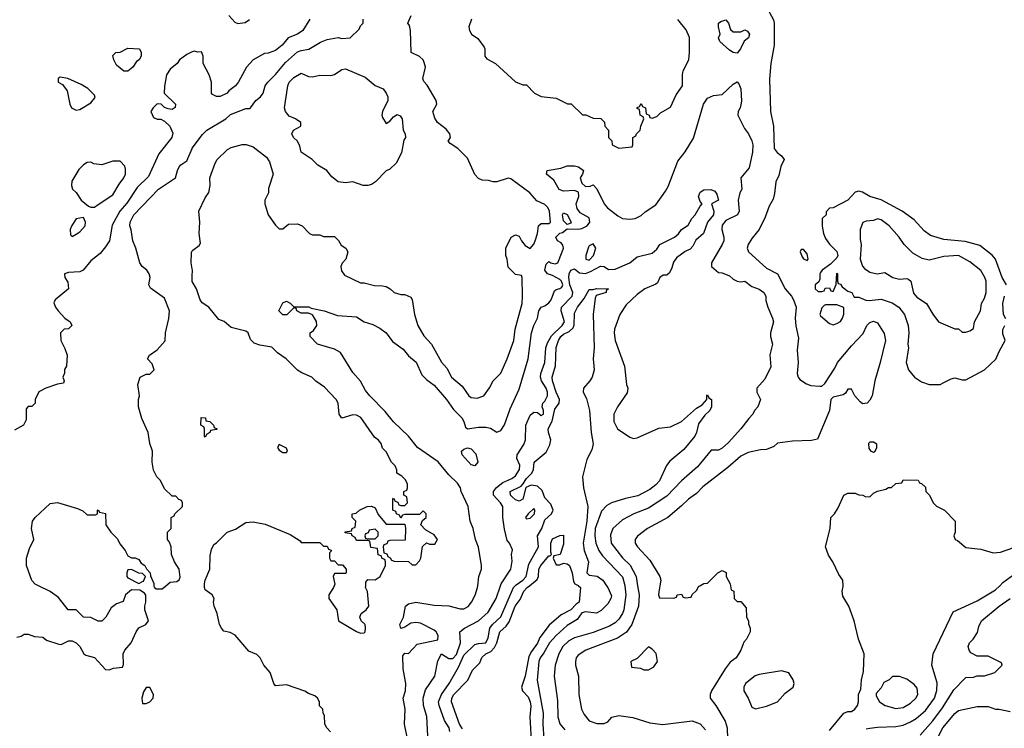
# Model space of a CAD drawing. Header units: inches. Extents: x 1793389 to 1900389, y 320802 to 470796.
# Tile 527 of 656: x 1879065 to 1884398, y 389227 to 393068. Entities that reach past the tile are written whole.
import ezdxf

# ---------------------------------------------------------------- set-up
doc = ezdxf.new("R2010")
doc.units = ezdxf.units.IN
doc.header["$MEASUREMENT"] = 0
for name, color, linetype in [('B8378', 7, 'Continuous'), ('B8379', 7, 'Continuous'), ('B8388', 7, 'Continuous'), ('B8389', 7, 'Continuous')]:
    doc.layers.add(name, color=color, linetype=linetype)

msp = doc.modelspace()

# ---------------------------------------------------------------- linework, layer by layer
at = {"layer": 'B8378', "color": 2, "elevation": 226}
for points in [[(1879050, 389721), (1879072.9, 389727.1), (1879090, 389738), (1879110, 389738), (1879145.4, 389725.4), (1879190, 389722), (1879210, 389704.7), (1879276.4, 389683.6), (1879290, 389682), (1879330, 389702), (1879350, 389702), (1879370, 389691.3), (1879390.7, 389670.7), (1879411.6, 389631.6), (1879423.6, 389623.6), (1879470.9, 389610.9), (1879530, 389546), (1879550, 389544.7), (1879572.7, 389552.7), (1879622, 389558), (1879627.3, 389572.7), (1879626, 389630), (1879635.3, 389650), (1879668, 389690), (1879695.3, 389750), (1879710, 389772), (1879748, 389790), (1879762, 389810), (1879742, 389870), (1879742, 389890), (1879748.7, 389910), (1879748.4, 389948.4), (1879740.4, 389960.4), (1879716.4, 389976.4), (1879670, 389978), (1879638, 389950), (1879624.7, 389915.3), (1879590, 389902), (1879559.6, 389880.4), (1879530.9, 389829.1), (1879510, 389808.7), (1879490, 389808.7), (1879450, 389828), (1879410, 389828.7), (1879370, 389868.7), (1879328, 389870), (1879275.5, 389935.5), (1879230, 389968.7), (1879167.3, 390000)], [(1879792.3, 390000), (1879792.7, 389992.7), (1879803.6, 389983.6), (1879836.4, 389983.6), (1879856.4, 390000)]]:
    msp.add_lwpolyline(points, dxfattribs=at)
msp.add_lwpolyline([(1879770, 389448.7), (1879750, 389448), (1879735.3, 389424.7), (1879726, 389390), (1879730, 389362), (1879750, 389361), (1879770, 389371.3), (1879788.7, 389390), (1879789, 389410)], close=True, dxfattribs=at)
at = {"layer": 'B8379', "color": 2}
for points, elevation in [([(1879650, 392788.7), (1879629.3, 392789.3), (1879590, 392822), (1879575.3, 392850), (1879570, 392874), (1879586, 392890), (1879610, 392892), (1879650, 392914), (1879714, 392910), (1879722, 392890), (1879722, 392870), (1879711.3, 392850), (1879698, 392842), (1879678, 392810)], 230), ([(1879283.6, 392756.4), (1879274, 392750), (1879274, 392730), (1879296.9, 392716.9), (1879322.8, 392682.8), (1879336, 392610), (1879346, 392590), (1879370, 392578), (1879390, 392582), (1879450, 392618), (1879472.9, 392647.1), (1879470, 392658), (1879434.2, 392694.2), (1879397.5, 392717.5), (1879326, 392750)], 234), ([(1879610, 392302), (1879570, 392301.2), (1879510, 392281.2), (1879466, 392286), (1879450, 392295.3), (1879430, 392294), (1879410, 392282), (1879384.5, 392255.5), (1879347.1, 392192.9), (1879346, 392170), (1879351.3, 392150), (1879370, 392131.3), (1879398, 392090), (1879436.9, 392056.9), (1879450, 392051.3), (1879470, 392051.3), (1879490, 392066), (1879570, 392118.8), (1879603.3, 392176.7), (1879629, 392210), (1879637.2, 392230), (1879638, 392258), (1879633.6, 392273.6)], 234), ([(1879410, 391995.3), (1879370, 391988), (1879347.1, 391952.9), (1879338, 391930), (1879341, 391901), (1879350, 391892), (1879370, 391904.7), (1879390, 391918), (1879419, 391950), (1879422, 391970)], 234), ([(1879670, 390088), (1879650, 390086), (1879644.7, 390070), (1879644.7, 390050), (1879650, 390042), (1879710, 390012), (1879730, 390022), (1879735.3, 390024.7), (1879746, 390050), (1879730, 390066), (1879710, 390068)], 226)]:
    msp.add_lwpolyline(points, close=True, dxfattribs=dict(at, elevation=elevation))
for points, elevation in [([(1880000, 392893.2), (1879970, 392878.8), (1879930, 392851.3), (1879918, 392830), (1879880.1, 392799.9), (1879860.9, 392770), (1879848.4, 392708.4), (1879848, 392670), (1879908, 392610), (1879907.3, 392592.7), (1879890, 392582), (1879870, 392584.7), (1879850, 392592), (1879831, 392611), (1879810, 392611.3), (1879788, 392590), (1879775.3, 392570), (1879790, 392538), (1879808.9, 392528.9), (1879830, 392528), (1879850, 392518), (1879878, 392490), (1879893.6, 392453.6), (1879889, 392430), (1879818.4, 392341.6), (1879762, 392218), (1879701.7, 392158.3), (1879645.6, 392074.4), (1879607.3, 392030), (1879565.4, 391954.6), (1879552, 391870), (1879530, 391836), (1879500.2, 391799.8), (1879450, 391761), (1879409.6, 391710.4), (1879390, 391700.7), (1879330, 391697.3), (1879308, 391690), (1879309, 391670), (1879325.6, 391645.6), (1879328.7, 391610), (1879258, 391550), (1879250, 391534), (1879259, 391510), (1879273.2, 391490), (1879309.3, 391449.3), (1879338, 391430), (1879348, 391410), (1879330, 391392), (1879306, 391390), (1879286, 391370), (1879288.4, 391328.4), (1879310, 391286), (1879322, 391250), (1879318, 391190), (1879308.4, 391171.6), (1879307.3, 391152.7), (1879298, 391130), (1879306, 391110), (1879302, 391098), (1879270, 391092), (1879206, 391070), (1879168.9, 391051.1), (1879148, 391010), (1879148, 390990), (1879140.4, 390979.6), (1879130, 390972), (1879110, 390972), (1879100.4, 390959.6), (1879100.4, 390899.6), (1879086, 390870), (1879036.4, 390843.6)], 230), ([(1879856.4, 390000), (1879880.4, 390019.6), (1879916.4, 390023.6), (1879928.4, 390031.6), (1879934, 390046), (1879929.2, 390090), (1879904, 390130), (1879888, 390170), (1879886, 390210), (1879876.4, 390236.4), (1879866, 390250), (1879866, 390290), (1879886, 390310), (1879886, 390370), (1879902, 390378), (1879906, 390390), (1879946, 390430), (1879946, 390450), (1879942, 390462), (1879927.3, 390467.3), (1879910, 390486), (1879890, 390486), (1879850, 390526), (1879828, 390570), (1879808, 390590), (1879790, 390626), (1879782, 390670), (1879784, 390730), (1879769, 390770), (1879761.2, 390830), (1879726.3, 390906.3), (1879709, 390970), (1879709, 391010), (1879714, 391030), (1879704, 391090), (1879718, 391130), (1879750, 391146), (1879770, 391146), (1879793.2, 391170), (1879782, 391202), (1879758, 391230), (1879768, 391250), (1879810, 391278), (1879852.9, 391327.1), (1879855.3, 391370), (1879872.5, 391447.5), (1879876, 391490), (1879850, 391558), (1879772.9, 391612.9), (1879765.2, 391630), (1879772.3, 391670), (1879766, 391690), (1879753.2, 391710), (1879729, 391730), (1879715.3, 391750), (1879694, 391830), (1879678, 391870), (1879669.5, 391929.5), (1879661.2, 391950), (1879662.7, 391970), (1879683.7, 392010), (1879816, 392150), (1879908.7, 392210), (1879919, 392250), (1879929, 392270), (1879938, 392282), (1879970, 392302.8), (1879999.3, 392370), (1880000, 392370.9)], 226), ([(1880000, 391716.7), (1879994, 391750), (1879994.6, 391805.4), (1880000, 391814.6)], 222), ([(1880000, 391648.3), (1879999, 391650), (1880000, 391677.2)], 222), ([(1879167.3, 390000), (1879149.1, 390009.1), (1879130, 390028), (1879102, 390110), (1879102, 390150), (1879118, 390202), (1879142, 390250), (1879128.7, 390310), (1879134, 390350), (1879148.7, 390370), (1879230, 390446), (1879270, 390450.7), (1879378.8, 390418.8), (1879406.4, 390406.4), (1879430, 390384.7), (1879476.4, 390383.6), (1879486, 390390), (1879486, 390410), (1879490, 390412), (1879498, 390398), (1879530, 390392), (1879532, 390330), (1879558.8, 390290), (1879594.2, 390254.2), (1879607, 390227), (1879636, 390190), (1879650, 390162), (1879670, 390152), (1879690, 390152), (1879710, 390142), (1879722.8, 390122.8), (1879742, 390110), (1879751.3, 390091.3), (1879772, 390070), (1879772.7, 390052.7), (1879791.6, 390011.6), (1879792.3, 390000)], 226)]:
    msp.add_lwpolyline(points, dxfattribs=dict(at, elevation=elevation))
at = {"layer": 'B8388', "color": 2}
for points, elevation in [([(1880748.9, 389208.9), (1880728, 389230), (1880718, 389250), (1880716.4, 389296.4), (1880708, 389310), (1880706, 389330), (1880688.4, 389348.4), (1880688, 389370), (1880678, 389390), (1880663.1, 389403.1), (1880630, 389415.3), (1880609.1, 389429.1), (1880510, 389462), (1880450, 389458), (1880442, 389470), (1880422, 389530), (1880388, 389570), (1880368, 389610), (1880350, 389628), (1880305.6, 389645.6), (1880232.5, 389732.5), (1880205.6, 389745.6), (1880170, 389754), (1880157.2, 389770), (1880146.6, 389790), (1880134, 389850), (1880119, 389890), (1880115.3, 389910), (1880119, 389930), (1880108, 389950), (1880070, 389978), (1880065.2, 389990), (1880065.6, 390000)], 222), ([(1880768.1, 390000), (1880764.7, 389990), (1880738.8, 389950), (1880738.8, 389930), (1880782.8, 389870), (1880792, 389810), (1880890, 389751.3), (1880910, 389742), (1880930, 389744.7), (1880935.3, 389750), (1880938, 389770), (1880935.3, 389790), (1880915.3, 389810), (1880908, 389830), (1880915.3, 389850), (1880942, 389870), (1880955.3, 389890), (1880948.4, 389968.4), (1880938, 389990), (1880938.8, 390000)], 222), ([(1881165.2, 389170), (1881149.3, 389250), (1881153.2, 389330), (1881142.7, 389390), (1881155.1, 389430), (1881157.2, 389470), (1881141.2, 389550), (1881140.4, 389619.6), (1881150, 389634), (1881170, 389632), (1881217.5, 389682.5), (1881330, 389707.3), (1881332.3, 389730), (1881321.2, 389750), (1881310, 389759.3), (1881236.6, 389796.6), (1881210, 389800.7), (1881183.4, 389796.6), (1881150, 389775.3), (1881130, 389768.7), (1881124, 389790), (1881144, 389830), (1881155.3, 389890), (1881170, 389901), (1881210, 389910.8), (1881310, 389894.8), (1881390, 389890.8), (1881450, 389874), (1881470, 389874), (1881493.1, 389886.9), (1881512.7, 389910), (1881531.5, 389948.5), (1881544.5, 389990), (1881545.8, 390000)], 218), ([(1881278, 389150), (1881269.6, 389290.4), (1881251.3, 389350), (1881249.6, 389390), (1881263.5, 389436.5), (1881313.6, 389510), (1881330, 389592), (1881349.2, 389630), (1881390, 389605.5), (1881410, 389605.3), (1881430, 389626.4), (1881452.9, 389690), (1881449.3, 389750), (1881474, 389770), (1881549.6, 389810.4), (1881602.7, 389857.3), (1881645.2, 389930), (1881668.9, 390000)], 214), ([(1881395.1, 389210), (1881391.6, 389230), (1881365.1, 389270), (1881336.2, 389350), (1881334, 389370), (1881349.6, 389410), (1881391.6, 389470), (1881442, 389558), (1881470, 389623.8), (1881530, 389680.7), (1881550, 389687.3), (1881590, 389691), (1881602.9, 389717.1), (1881611.2, 389770), (1881626, 389790), (1881670, 389830.5), (1881739.7, 389990), (1881749, 390000)], 210), ([(1881463.7, 389223.7), (1881446.6, 389250), (1881403, 389370), (1881406, 389390), (1881417, 389410), (1881491.6, 389488.4), (1881516.9, 389543.1), (1881557.5, 389582.5), (1881568.8, 389611.2), (1881589.5, 389630), (1881616.5, 389643.5), (1881635.7, 389664.3), (1881649.7, 389690), (1881666, 389750), (1881699.7, 389780.3), (1881716.6, 389803.4), (1881747.6, 389890), (1881775.3, 389924.7), (1881796, 389970), (1881813.2, 389990), (1881825.7, 390000)], 206), ([(1882092, 390000), (1882102, 389990), (1882094.8, 389910), (1882079.3, 389900.7), (1882050, 389869.6), (1881998.4, 389841.6), (1881933.5, 389786.5), (1881881.5, 389718.5), (1881870, 389689.3), (1881836.1, 389643.9), (1881823, 389617), (1881803.1, 389510), (1881782.4, 389450), (1881788.2, 389430), (1881818.6, 389398.6), (1881830.3, 389370), (1881833.1, 389346.9), (1881828.2, 389290), (1881837.6, 389130)], 206), ([(1882243.9, 390000), (1882251, 389990), (1882270, 389946), (1882266.8, 389930), (1882250, 389902), (1882214.2, 389865.8), (1882188.2, 389851.8), (1882130, 389859.1), (1882110, 389853.7), (1882083.9, 389816.1), (1882030, 389784.5), (1881970.4, 389730), (1881934.9, 389690), (1881904.6, 389635.4), (1881883, 389610), (1881876.3, 389590), (1881868.1, 389488.1), (1881900.3, 389310), (1881898, 389250), (1881903.1, 389170)], 210), ([(1882342.3, 390000), (1882348.7, 389950), (1882337.1, 389870), (1882330.4, 389850), (1882310, 389819.3), (1882290, 389799.3), (1882259.5, 389780.5), (1882170, 389745.6), (1882070, 389717.6), (1882038.6, 389701.5), (1882006, 389670), (1881984.4, 389630), (1881964.4, 389570), (1881960.5, 389510), (1881978.5, 389378.5), (1881979.1, 389290), (1881990.6, 389250.6), (1882018, 389218)], 214), ([(1882411.9, 390000), (1882419.3, 389950), (1882416.4, 389890), (1882380.4, 389790), (1882351.7, 389748.3), (1882303.4, 389716.6), (1882131.3, 389650), (1882090, 389624), (1882078.8, 389610), (1882074.8, 389590), (1882074.8, 389570), (1882090.6, 389510.6), (1882094, 389410), (1882107.7, 389330), (1882122, 389302), (1882150, 389267.7), (1882190, 389253.4), (1882230, 389253.4), (1882250, 389262.8), (1882272.3, 389287.7), (1882310, 389296.3), (1882385.2, 389285.2), (1882477.5, 389257.5), (1882548.1, 389248.1), (1882707.1, 389267.1), (1882750, 389250.7), (1882778.8, 389218.8)], 218), ([(1882532.4, 390000), (1882526, 389966), (1882524.7, 389950), (1882530, 389934), (1882607.3, 389932.7), (1882622, 389938), (1882626, 389950), (1882650, 389954), (1882658, 389938), (1882670, 389934), (1882702, 389938), (1882707.3, 389952.7), (1882730, 389974), (1882743.1, 389996.9), (1882748.7, 390000)], 222), ([(1882913.9, 390000), (1882918, 389978), (1882932, 389970), (1882934, 389930), (1882950, 389914), (1882970, 389914), (1882999.6, 389879.6), (1883002, 389830), (1883012, 389810), (1883012.7, 389792.7), (1883022, 389770), (1883022, 389750), (1883002, 389710), (1882986.4, 389693.6), (1882971.3, 389650), (1882944.7, 389610), (1882913.7, 389586.3), (1882886, 389550), (1882811.3, 389430), (1882804.7, 389410), (1882804.7, 389390), (1882836, 389350), (1882885.2, 389265.2), (1882897.3, 389230), (1882899.1, 389170)], 222), ([(1883450, 389216), (1883528, 389310), (1883550, 389318), (1883570, 389318), (1883588, 389330), (1883602, 389350), (1883608, 389370), (1883608, 389410), (1883620.4, 389439.6), (1883624, 389490), (1883634.6, 389534.6), (1883638, 389630), (1883608.7, 389710), (1883584, 389810), (1883555.3, 389890), (1883522.7, 389942.7), (1883519, 389970), (1883524.7, 389995.3), (1883524.4, 390000)], 222), ([(1883650, 389224), (1883670, 389227.7), (1883710, 389233.4), (1883810, 389237.1), (1883850, 389244.4), (1883890, 389261.6), (1883919.5, 389280.5), (1883970, 389323.8), (1884019.6, 389390), (1884032.1, 389432.1), (1884033.8, 389473.8), (1884005.2, 389570), (1884012.7, 389630), (1884121.2, 389858.8), (1884250, 389917.3), (1884350, 389977.3), (1884372.7, 390000)], 218), ([(1883941.2, 389190), (1884010, 389267.7), (1884062.5, 389337.5), (1884124.9, 389435.1), (1884183.1, 389496.9), (1884190, 389502), (1884230, 389504.7), (1884250, 389512), (1884290, 389512), (1884346, 389530), (1884386, 389570), (1884382, 389582), (1884310, 389618), (1884250, 389618), (1884216.4, 389636.4), (1884208, 389650), (1884202, 389670), (1884208.7, 389690), (1884229.3, 389710.7), (1884252.9, 389747.1), (1884260.2, 389779.8), (1884274, 389810), (1884369.2, 389890), (1884430, 389930.5)], 214), ([(1884039.5, 389180.5), (1884064.5, 389230), (1884130, 389307.7), (1884150, 389323), (1884250, 389346), (1884310, 389346), (1884350, 389331.3), (1884370, 389331.3), (1884430, 389318)], 210)]:
    msp.add_lwpolyline(points, dxfattribs=dict(at, elevation=elevation))
for points, elevation in [([(1882470, 389668), (1882410, 389606), (1882374, 389590), (1882378, 389558), (1882427.3, 389552.7), (1882444.7, 389544.7), (1882470, 389544.7), (1882500.2, 389559.8), (1882519, 389590), (1882512.7, 389632.7), (1882490, 389655.3)], 222), ([(1883190, 389539), (1883070, 389519.3), (1883048.3, 389511.7), (1882996, 389470), (1882986.8, 389450), (1882986.8, 389430), (1883010.5, 389390.5), (1883030, 389342), (1883050, 389332), (1883110, 389346.8), (1883169, 389371), (1883210, 389418), (1883253.2, 389450), (1883259, 389470), (1883254, 389490), (1883230, 389528.7)], 226), ([(1883830, 389508), (1883792.7, 389507.3), (1883774, 389490), (1883745.4, 389474.6), (1883730, 389446), (1883703.6, 389416.4), (1883703.6, 389403.6), (1883722, 389370), (1883752, 389350), (1883810, 389334), (1883850, 389340.7), (1883890, 389362.8), (1883919.3, 389390), (1883929.2, 389410), (1883925.6, 389445.6), (1883910, 389464), (1883870, 389494)], 222)]:
    msp.add_lwpolyline(points, close=True, dxfattribs=dict(at, elevation=elevation))
at = {"layer": 'B8389', "color": 2}
for points, elevation in [([(1883102.8, 393150), (1883147.1, 393067.1), (1883150.8, 393050), (1883150.7, 392930), (1883134, 392830), (1883126.4, 392746.4), (1883131, 392570), (1883147.7, 392490), (1883151, 392370), (1883167.9, 392347.9), (1883191.3, 392330), (1883204.7, 392310), (1883187.7, 392272.3), (1883175.9, 392224.1), (1883161, 392190), (1883153.7, 392126.3), (1883145.2, 392094.8), (1883123.4, 392056.6), (1883102.5, 391997.5), (1883070.7, 391930), (1883030, 391882), (1883011, 391850), (1883004.7, 391830), (1883011.3, 391810), (1883110, 391721), (1883170, 391691), (1883210.7, 391610), (1883244.9, 391570), (1883256.3, 391550), (1883270.6, 391510), (1883264.9, 391450), (1883268.2, 391408.2), (1883282.5, 391342.5), (1883276, 391276), (1883280.7, 391210), (1883276, 391150), (1883281, 391130), (1883290, 391118), (1883326, 391094), (1883350, 391086), (1883399, 391081), (1883410, 391082), (1883424.7, 391095.3), (1883480.2, 391179.8), (1883494, 391210), (1883570, 391301), (1883633.4, 391366.6), (1883653.2, 391410), (1883670, 391426.8), (1883690, 391434), (1883710, 391424.7), (1883746.4, 391366.4), (1883754.8, 391330), (1883726, 391210), (1883696, 391110), (1883682, 391030), (1883670, 391006), (1883654, 390990), (1883630, 390986), (1883616.4, 390996.4), (1883588, 391030), (1883570, 391066), (1883550, 391066), (1883536.9, 391043.1), (1883525.4, 391034.6), (1883470, 391022), (1883458, 391010), (1883450.8, 390950), (1883386.4, 390793.6), (1883353.4, 390786.6), (1883250, 390783.7), (1883170, 390773.2), (1883150, 390755.3), (1883110, 390738), (1883076.4, 390736.4), (1883010, 390722.7), (1882970, 390702.7), (1882899.9, 390640.1), (1882764.7, 390535.3), (1882730, 390499.3), (1882686.8, 390470), (1882650, 390432.7), (1882576, 390370), (1882464.7, 390310), (1882410.9, 390269.1), (1882398, 390250), (1882398, 390230), (1882410.8, 390210.8), (1882478, 390138), (1882532, 390050), (1882538, 390030), (1882532.4, 390000)], 222), ([(1880000, 391814.6), (1880002, 391818), (1880036.5, 391843.5), (1880044, 391856), (1880037.2, 391910), (1880041.2, 391970), (1880035.3, 392030), (1880070, 392102), (1880089.3, 392130.7), (1880097.2, 392170), (1880095.3, 392210), (1880124, 392290), (1880135.3, 392310), (1880190, 392364.7), (1880210, 392376), (1880270, 392391.3), (1880291.1, 392391.1), (1880330, 392378), (1880402, 392322), (1880418, 392298), (1880438, 392230), (1880412.7, 392152.7), (1880412, 392130), (1880392, 392090), (1880392, 392070), (1880410.9, 392010.9), (1880450, 391954), (1880470, 391934), (1880490, 391934), (1880520.4, 391959.6), (1880570, 391962), (1880594, 391950), (1880634, 391910), (1880650, 391902), (1880690, 391902), (1880710, 391892), (1880770, 391892), (1880790.9, 391870.9), (1880805.4, 391845.4), (1880832, 391830), (1880842, 391810), (1880831.3, 391770), (1880811.1, 391748.9), (1880804.7, 391730), (1880807.1, 391707.1), (1880824, 391684), (1880910, 391642), (1880930, 391642), (1880986.4, 391626.4), (1881030, 391626), (1881050, 391621), (1881072, 391610), (1881094, 391590), (1881130, 391578), (1881150, 391578), (1881183.6, 391563.6), (1881191.1, 391551.1), (1881202.8, 391470), (1881220.7, 391410), (1881254.6, 391354.6), (1881294.8, 391310), (1881350, 391211.3), (1881378.8, 391178.8), (1881402.8, 391130), (1881461.4, 391081.4), (1881498, 391030), (1881510, 391021), (1881543.1, 391016.9), (1881578, 391030), (1881610, 391072), (1881629.4, 391110.6), (1881670, 391152), (1881705.2, 391230), (1881741.2, 391330), (1881749.3, 391390), (1881786, 391530), (1881789, 391569), (1881786, 391670), (1881782, 391682), (1881750, 391686), (1881710, 391726), (1881706, 391770), (1881698, 391790), (1881698, 391830), (1881726, 391890), (1881750, 391902), (1881770, 391894), (1881782, 391870), (1881803.5, 391843.5), (1881830, 391827.3), (1881850, 391851), (1881857.6, 391870), (1881869.2, 391909.2), (1881874, 391950), (1881890, 391962.8), (1881930, 391963), (1881939.3, 391970), (1881934, 392030), (1881924.5, 392050), (1881910, 392066.6), (1881866.3, 392086.3), (1881828.7, 392130), (1881724.7, 392204.7), (1881710, 392209), (1881650, 392189), (1881630, 392189), (1881603.6, 392196.4), (1881570, 392198), (1881550, 392208), (1881529.2, 392229.2), (1881490, 392318), (1881438, 392370), (1881396.4, 392396.4), (1881386, 392410), (1881398, 392430), (1881395.3, 392450), (1881374.8, 392474.8), (1881328.7, 392510), (1881313.6, 392533.6), (1881302, 392570), (1881324, 392610), (1881321.2, 392630), (1881272.5, 392712.5), (1881253.2, 392733.2), (1881248.7, 392750), (1881262, 392810), (1881256.2, 392836.2), (1881249.5, 392849.5), (1881230, 392869), (1881186, 392890), (1881182, 393010), (1881176.4, 393036.4), (1881168, 393050), (1881186, 393090)], 222), ([(1880637.2, 393070), (1880599, 393010), (1880569.6, 392990.4), (1880519, 392970), (1880486, 392930), (1880450, 392900.7), (1880410, 392886), (1880390, 392884.7), (1880329.5, 392850.5), (1880293.2, 392810), (1880250, 392731.3), (1880233.2, 392710), (1880197.2, 392682.8), (1880188, 392670), (1880150, 392651.3), (1880130, 392652), (1880110, 392662), (1880104.7, 392670), (1880104.7, 392730), (1880091, 392770), (1880058, 392830), (1880058, 392870), (1880050, 392894), (1880030, 392892), (1880010, 392898), (1880000, 392893.2)], 230), ([(1880000, 392370.9), (1880054.8, 392445.2), (1880079, 392470), (1880182, 392530), (1880206.6, 392553.4), (1880290, 392586), (1880310, 392586), (1880315.3, 392590), (1880344, 392630), (1880369.4, 392650.6), (1880384, 392670), (1880395.1, 392710), (1880409.4, 392730), (1880450, 392770.5), (1880504.1, 392835.9), (1880570, 392893.4), (1880590, 392901.6), (1880631.3, 392908.7), (1880693.8, 392946.2), (1880730, 392960.7), (1880790, 392971), (1880810, 392966.8), (1880855.3, 392970), (1880903.1, 393016.9), (1880910, 393034), (1880926, 393050), (1880926, 393070)], 226), ([(1880198, 393090), (1880230, 393055.3), (1880246.8, 393046.8), (1880286.4, 393053.6), (1880310, 393068.7)], 230), ([(1881512, 393070), (1881498, 393030), (1881501, 393010), (1881512, 392990), (1881546.4, 392966.4), (1881579.8, 392919.8), (1881584.7, 392910), (1881584.7, 392870), (1881595.3, 392855.3), (1881642, 392830), (1881750, 392732), (1881790, 392714), (1881810, 392714), (1881854, 392670), (1881890, 392652), (1881970, 392642), (1882032.7, 392612.7), (1882051.6, 392611.6), (1882112.7, 392552.7), (1882131.6, 392551.6), (1882170, 392534), (1882212.7, 392532.7), (1882232.7, 392512.7), (1882234, 392490), (1882254, 392470), (1882254, 392430), (1882271.6, 392411.6), (1882274, 392390), (1882310, 392372), (1882382, 392378), (1882386, 392390), (1882386, 392430), (1882402, 392438), (1882406, 392450), (1882426, 392470), (1882428.4, 392491.6), (1882446, 392530), (1882442, 392542), (1882426, 392550), (1882422, 392582), (1882410, 392586), (1882408.4, 392591.6), (1882422, 392598), (1882430, 392614), (1882438, 392598), (1882454, 392590), (1882458, 392558), (1882474, 392550), (1882478, 392538), (1882490, 392534), (1882516.4, 392543.6), (1882536.4, 392563.6), (1882590, 392594), (1882620.2, 392659.8), (1882654, 392710), (1882654, 392770), (1882659, 392790), (1882689.2, 392850), (1882693.2, 392890), (1882692.1, 392972.1), (1882673.8, 393013.8), (1882630, 393068.7)], 222), ([(1881545.8, 390000), (1881552.3, 390050), (1881566, 390090), (1881566.6, 390110), (1881549.4, 390209.4), (1881534, 390250), (1881521.2, 390310), (1881504, 390350), (1881493.2, 390430), (1881456, 390510), (1881452.3, 390530), (1881435.3, 390555.3), (1881390, 390601.2), (1881331.3, 390671.3), (1881219.3, 390750), (1881171.4, 390811.4), (1881090, 390889), (1881044.8, 390944.8), (1880961.2, 391030), (1880938.4, 391058.4), (1880910, 391109), (1880870, 391155.3), (1880803.2, 391263.2), (1880770, 391282.7), (1880678, 391310), (1880638, 391350), (1880638, 391370), (1880656.5, 391383.5), (1880674, 391410), (1880672.9, 391432.9), (1880650, 391468), (1880630, 391478), (1880590, 391478), (1880566, 391490), (1880562, 391502), (1880550, 391506), (1880511.6, 391468.4), (1880490, 391468), (1880468, 391490), (1880490, 391534), (1880510, 391542), (1880530, 391532), (1880550, 391512), (1880631.1, 391511.1), (1880643.6, 391503.6), (1880714, 391490), (1880785.4, 391465.4), (1880890, 391458), (1880930.6, 391430.6), (1880976.7, 391416.7), (1881015.9, 391395.9), (1881050, 391371), (1881084.1, 391324.1), (1881142.5, 391282.5), (1881170, 391246), (1881212.3, 391212.3), (1881243.4, 391143.4), (1881270, 391116), (1881310, 391086.8), (1881377.3, 391010), (1881414.6, 390954.6), (1881458.8, 390910), (1881470.8, 390890), (1881479.6, 390859.6), (1881491.1, 390851.1), (1881550, 390859.3), (1881590, 390858.8), (1881614, 390854), (1881650, 390832), (1881670, 390842), (1881690, 390872), (1881721.2, 390958.8), (1881770, 391064.7), (1881818.7, 391230), (1881837.6, 391370), (1881849.7, 391410.3), (1881869.5, 391450), (1881876, 391490), (1881889, 391510), (1881910, 391517.1), (1881930, 391532.4), (1881942.6, 391550), (1881962, 391598), (1881970, 391605.3), (1881990, 391610.4), (1882001.2, 391618.8), (1882006, 391630), (1881999.1, 391650), (1881990, 391659.1), (1881950, 391681.1), (1881924, 391690), (1881909.4, 391710), (1881916.5, 391743.5), (1881930, 391758), (1881942, 391750), (1881964.4, 391744.4), (1881979.3, 391750), (1882002.9, 391810), (1882009.4, 391830), (1882006.3, 391846.3), (1881998, 391858), (1881978, 391870), (1881969.3, 391890), (1881990, 391910.8), (1882004.7, 391915.3), (1882030, 391934), (1882092, 391932), (1882110, 391936), (1882139, 391950), (1882152.3, 391970), (1882150, 391993.2), (1882100.9, 392020.9), (1882084.5, 392044.5), (1882078, 392070), (1882092.7, 392110), (1882092.3, 392132.3), (1882070, 392142.9), (1882010, 392138), (1881987.6, 392147.6), (1881958.6, 392198.6), (1881919, 392230), (1881922, 392250), (1881996, 392264), (1882030, 392276), (1882070, 392276), (1882092, 392270), (1882118, 392250), (1882114, 392230), (1882101, 392210), (1882110, 392182), (1882130, 392164.7), (1882154.6, 392165.4), (1882170, 392172), (1882190, 392152), (1882230.8, 392070), (1882247.9, 392047.9), (1882304.5, 392004.5), (1882330, 391991.3), (1882370, 391986), (1882398, 391990), (1882430, 392006), (1882452.9, 392027.1), (1882510, 392064.7), (1882562, 392138), (1882576.5, 392163.5), (1882630, 392302), (1882670, 392351.3), (1882714.2, 392425.8), (1882769, 392610), (1882790, 392642), (1882823.1, 392656.9), (1882870, 392662), (1882930, 392719.1), (1882950, 392731), (1882960.7, 392720.7), (1882970, 392694), (1882974, 392626), (1882966.8, 392590), (1882956, 392570), (1882954.8, 392550), (1882990, 392478), (1883011.3, 392450), (1883030.6, 392410.6), (1883034.8, 392390), (1883034, 392350), (1883015.2, 392264.8), (1882971.3, 392210), (1882976, 392150), (1882966, 392130), (1882956, 392090), (1882962, 392030), (1882952, 392010), (1882890, 391979.5), (1882870, 391954), (1882868, 391930), (1882879.1, 391890), (1882878, 391870), (1882870.4, 391849.6), (1882812, 391750), (1882811.3, 391730), (1882850, 391698), (1882870, 391696), (1882910, 391678.8), (1882930, 391661), (1882950, 391650.8), (1882970, 391646.8), (1882992, 391650), (1883030, 391621), (1883070, 391606.8), (1883094.8, 391590), (1883106, 391570), (1883106.4, 391546.4), (1883116, 391510), (1883142.8, 391450), (1883146.8, 391430), (1883130.7, 391370), (1883130.8, 391350), (1883142.8, 391310), (1883127.9, 391252.1), (1883132.8, 391187.2), (1883099.8, 391120.2), (1883058, 391070), (1883058, 391050), (1883078, 391010), (1883062, 390970), (1883044.7, 390950), (1883036, 390930), (1883013.2, 390906.8), (1882970.8, 390850), (1882903.4, 390776.6), (1882870, 390745.2), (1882850, 390734), (1882810, 390735.3), (1882735.3, 390644.7), (1882650, 390569.2), (1882570, 390484.5), (1882470, 390419.5), (1882390.4, 390389.6), (1882330, 390358), (1882277.3, 390310), (1882264.4, 390275.6), (1882268.2, 390230), (1882330, 390150.7), (1882371.6, 390111.5), (1882404.4, 390050), (1882411.9, 390000)], 218), ([(1881668.9, 390000), (1881672.3, 390010), (1881725.2, 390090), (1881732.9, 390132.9), (1881728, 390170), (1881734.6, 390194.6), (1881718, 390230), (1881705.6, 390245.6), (1881690, 390306), (1881681.2, 390370), (1881680.9, 390430), (1881669.3, 390450), (1881632, 390490), (1881631.8, 390510), (1881647.6, 390532.4), (1881681.1, 390558.9), (1881730, 390580.4), (1881750, 390594.9), (1881772.6, 390630), (1881774.2, 390654.2), (1881757.2, 390690), (1881759, 390710), (1881794.8, 390765.2), (1881805.2, 390790), (1881807, 390870), (1881830, 390924.7), (1881850, 390941), (1881870, 390938), (1881890, 390922.8), (1881902, 390930), (1881902, 390950), (1881894, 390970), (1881899, 390990), (1881910, 391001), (1881922.9, 391030), (1881923.6, 391050), (1881916.9, 391070), (1881891.8, 391110), (1881886, 391130), (1881887, 391150), (1881909.5, 391210.5), (1881915.1, 391290), (1881923.1, 391316.9), (1881944.7, 391355.3), (1882002.4, 391410), (1882015.8, 391430), (1881996.9, 391490), (1881998.7, 391510), (1882056.9, 391570), (1882060.4, 391590), (1882044.6, 391630), (1882039.7, 391670), (1882040.9, 391690), (1882049.2, 391710), (1882070, 391717.3), (1882096.7, 391696.7), (1882130, 391692.7), (1882157.1, 391702.9), (1882210, 391732.7), (1882230, 391730.7), (1882253.7, 391713.7), (1882290, 391716.4), (1882369.2, 391750), (1882410, 391783), (1882490, 391802), (1882515.5, 391824.4), (1882532, 391850), (1882611.1, 391888.9), (1882632.6, 391907.4), (1882648.7, 391931.3), (1882686.2, 391953.8), (1882705.1, 391990), (1882723.6, 392010), (1882750, 392058), (1882762, 392070), (1882750, 392082), (1882740.7, 392110), (1882750, 392133), (1882770, 392145.5), (1882807.3, 392147.3), (1882830, 392138), (1882841.4, 392121.4), (1882850.5, 392089.5), (1882812, 392070), (1882824.9, 392030), (1882823, 392010), (1882790.4, 391970), (1882768.2, 391910), (1882726.6, 391873.4), (1882710, 391841.2), (1882695.8, 391824.2), (1882670, 391811.6), (1882622.6, 391777.4), (1882606.1, 391753.9), (1882597.5, 391722.5), (1882584.1, 391695.9), (1882570, 391684), (1882550, 391684), (1882531.3, 391670), (1882518.5, 391641.5), (1882510, 391634), (1882450, 391609), (1882410, 391579), (1882350, 391522), (1882314.8, 391470), (1882287.3, 391390), (1882284, 391370), (1882290.8, 391330), (1882341, 391190), (1882351.1, 391091.1), (1882358, 391070), (1882355.3, 391044.7), (1882302, 390970), (1882282, 390930), (1882282, 390890), (1882302, 390850), (1882370, 390806), (1882390, 390798.8), (1882410, 390801), (1882526.3, 390853.7), (1882590, 390861), (1882649.3, 390890.7), (1882730, 390962), (1882760.4, 390979.6), (1882786, 391010), (1882786, 391030), (1882790, 391034), (1882798, 391018), (1882811.3, 391010), (1882811.3, 390970), (1882802, 390950), (1882774.8, 390925.2), (1882742, 390878), (1882731, 390831), (1882721, 390810), (1882661.4, 390738.6), (1882585.5, 390674.5), (1882568.6, 390651.4), (1882530, 390569.2), (1882510, 390546), (1882478.3, 390521.7), (1882413.5, 390486.5), (1882346.4, 390473.6), (1882270, 390449.2), (1882245.5, 390434.5), (1882215.2, 390404.8), (1882182.6, 390310), (1882180.3, 390270), (1882185.3, 390230), (1882202.4, 390190), (1882221.2, 390161.2), (1882328.9, 390048.9), (1882342, 390002), (1882342.3, 390000)], 214), ([(1884409.6, 391630), (1884386, 391670), (1884349.5, 391769.5), (1884331.5, 391791.5), (1884264.8, 391844.8), (1884185.4, 391865.4), (1884070, 391876.2), (1883998, 391898), (1883963.3, 391923.3), (1883910, 391983.7), (1883845.2, 392030), (1883730, 392091.8), (1883669.6, 392109.6), (1883630, 392132.7), (1883610, 392139.3), (1883590, 392133.2), (1883550, 392089.2), (1883470, 392048), (1883450, 392046), (1883432.7, 392027.3), (1883432, 392010), (1883412, 391990), (1883411.6, 391948.4), (1883418.8, 391910), (1883430, 391882), (1883450, 391852), (1883490, 391812), (1883496, 391790), (1883490, 391778), (1883456.9, 391743.1), (1883411.3, 391710), (1883402, 391698), (1883398, 391690), (1883398, 391662), (1883392.7, 391647.3), (1883374, 391630), (1883374, 391610), (1883390, 391594), (1883410, 391594), (1883422, 391598), (1883427.3, 391612.7), (1883450, 391614), (1883458, 391598), (1883470, 391594), (1883487.3, 391632.7), (1883490, 391694), (1883494, 391690), (1883494, 391650), (1883498, 391638), (1883510, 391634), (1883519.8, 391619.8), (1883550, 391596), (1883572, 391590), (1883584.7, 391564.7), (1883610, 391564.7), (1883647.5, 391547.5), (1883665.2, 391545.2), (1883730, 391553.4), (1883790, 391533.4), (1883826, 391510), (1883857.3, 391470), (1883876.3, 391410), (1883880.7, 391370), (1883874.8, 391310), (1883878.8, 391290), (1883866.8, 391210), (1883878, 391170), (1883910.9, 391130.9), (1883950, 391104.7), (1883990, 391091.3), (1884050, 391091.3), (1884070, 391101), (1884110, 391121), (1884130, 391126), (1884170, 391116), (1884190, 391116), (1884290, 391171), (1884352.5, 391227.5), (1884369, 391270), (1884402, 391330), (1884390, 391366), (1884389.4, 391389.4), (1884400.9, 391410)], 226), ([(1880000, 391677.2), (1880001.2, 391710), (1880000, 391716.7)], 222), ([(1880938.8, 390000), (1880940.4, 390019.6), (1880950, 390034), (1880990, 390032), (1881018, 390050), (1881046, 390110), (1881046, 390130), (1881042, 390142), (1881027.3, 390147.3), (1881022, 390162), (1881007.3, 390167.3), (1881002, 390202), (1880967.3, 390207.3), (1880962, 390242), (1880950, 390246), (1880890, 390246), (1880882, 390262), (1880866, 390270), (1880862, 390282), (1880827.3, 390287.3), (1880828.4, 390291.6), (1880862, 390298), (1880866, 390310), (1880882, 390318), (1880886, 390350), (1880866, 390370), (1880866, 390390), (1880887.3, 390392.7), (1880906, 390410), (1880946, 390430), (1880971.1, 390431.1), (1880990, 390422), (1881006.4, 390386.4), (1881050, 390334), (1881150, 390334), (1881154, 390310), (1881152.7, 390247.3), (1881070, 390246), (1881058, 390242), (1881052.7, 390227.3), (1881038, 390222), (1881034, 390210), (1881038, 390178), (1881052.7, 390172.7), (1881058, 390158), (1881072, 390152), (1881078, 390138), (1881092.7, 390132.7), (1881170, 390132), (1881190, 390114), (1881210, 390114), (1881230, 390134), (1881238, 390150), (1881247.3, 390212.7), (1881268, 390232), (1881284.7, 390224.7), (1881314, 390226), (1881328, 390250), (1881310, 390275.3), (1881263.1, 390303.1), (1881238, 390330), (1881247.3, 390352.7), (1881266, 390370), (1881266, 390390), (1881250, 390406), (1881230, 390386), (1881150, 390386), (1881138, 390382), (1881130, 390366), (1881122, 390382), (1881106, 390390), (1881102, 390402), (1881086, 390410), (1881086, 390470), (1881090, 390474), (1881098, 390458), (1881112.7, 390452.7), (1881118, 390438), (1881130, 390434), (1881150, 390434), (1881166, 390450), (1881162, 390482), (1881146, 390490), (1881146, 390510), (1881162, 390518), (1881166, 390530), (1881166, 390550), (1881154.6, 390574.6), (1881134.6, 390594.6), (1881108, 390610), (1881107.3, 390627.3), (1881098, 390650), (1881078, 390670), (1881050, 390726), (1881030, 390746), (1881022, 390770), (1881009, 390789), (1880986, 390806), (1880911.8, 390911.8), (1880890, 390925.2), (1880870, 390926), (1880810, 390908), (1880795.3, 390930), (1880789, 390990), (1880779, 391010), (1880716.5, 391076.5), (1880669.4, 391109.4), (1880648, 391130), (1880593.6, 391153.6), (1880569.1, 391169.1), (1880508.7, 391230), (1880462, 391262), (1880430, 391293.2), (1880364.7, 391304.7), (1880334.6, 391314.6), (1880314.6, 391334.6), (1880302, 391370), (1880290, 391379), (1880210, 391399), (1880172.1, 391432.1), (1880143.2, 391443.2), (1880089.1, 391509.1), (1880053.6, 391533.6), (1880042, 391550), (1880022, 391610), (1880000, 391648.3)], 222), ([(1881749, 390000), (1881754.3, 390005.7), (1881790.5, 390029.5), (1881808.3, 390050), (1881822.5, 390117.5), (1881874.7, 390210), (1881869.7, 390270), (1881893.1, 390310), (1881910, 390358), (1881944.5, 390390), (1881955.1, 390410), (1881942.4, 390442.4), (1881910, 390477), (1881895.5, 390515.5), (1881870, 390539.2), (1881835.8, 390544.2), (1881807.1, 390532.9), (1881790.3, 390470), (1881770, 390458.7), (1881750, 390464.7), (1881730, 390482.9), (1881723.6, 390490), (1881720.9, 390510), (1881780.1, 390539.9), (1881789.7, 390550.3), (1881810, 390582), (1881838, 390610), (1881847, 390630), (1881851.8, 390670), (1881916.8, 390723.2), (1881936.9, 390763.1), (1881941.8, 390790), (1881928.2, 390830), (1881926.3, 390850), (1881948.2, 390891.8), (1881963.2, 390956.8), (1881986.6, 390990), (1881988.2, 391010), (1881969.8, 391050), (1881951.3, 391110), (1881949.7, 391130), (1881967.6, 391192.4), (1881970, 391291.3), (1881983, 391330), (1881995.6, 391350), (1882010, 391363.1), (1882041.3, 391378.7), (1882061.7, 391398.3), (1882067.2, 391412.7), (1882070, 391478), (1882086.6, 391510), (1882122.5, 391557.5), (1882150, 391604.7), (1882170, 391604.7), (1882189.3, 391610.7), (1882254, 391610), (1882242, 391598), (1882242, 391590), (1882186.8, 391573.2), (1882182, 391558), (1882171, 391470), (1882175.5, 391290), (1882170.6, 391230), (1882176.3, 391170), (1882164.9, 391130), (1882153.4, 391110), (1882118, 391070), (1882117.1, 391050), (1882134.9, 391014.9), (1882150.4, 390950), (1882159.5, 390830), (1882170.6, 390769.4), (1882162.8, 390737.2), (1882136.3, 390683.7), (1882113.4, 390590), (1882118, 390530), (1882142, 390430), (1882136.5, 390350), (1882117.1, 390230), (1882122.4, 390190), (1882145.5, 390130), (1882137.1, 390070), (1882150, 390057.1), (1882192.2, 390052.2), (1882222.8, 390030), (1882243.9, 390000)], 210), ([(1884406.3, 391446.3), (1884393.2, 391470), (1884389.3, 391530), (1884398, 391570)], 226), ([(1883524.4, 390000), (1883522.7, 390030), (1883500.7, 390060.7), (1883469.3, 390129.3), (1883445.6, 390165.6), (1883429, 390210), (1883455.3, 390310), (1883458, 390370), (1883478, 390390), (1883498, 390422), (1883529.1, 390490.9), (1883550, 390502), (1883590, 390502), (1883610, 390492), (1883631.1, 390491.1), (1883643.6, 390483.6), (1883670, 390482), (1883690, 390502), (1883710, 390512), (1883756.4, 390523.6), (1883770, 390532), (1883787.3, 390532.7), (1883810, 390554), (1883842, 390558), (1883850, 390574), (1883931.6, 390571.6), (1883938, 390558), (1883950, 390554), (1883970, 390534), (1883972, 390510), (1883992, 390490), (1884012, 390450), (1884030, 390432), (1884074, 390410), (1884132, 390350), (1884132, 390290), (1884124.7, 390270), (1884132, 390250), (1884144.9, 390244.9), (1884190, 390208), (1884270, 390198.8), (1884338, 390178), (1884377.5, 390182.5), (1884450, 390206.8)], 222), ([(1880065.6, 390000), (1880066, 390010), (1880069.5, 390030.5), (1880094, 390090), (1880096.4, 390163.6), (1880103.1, 390196.9), (1880116.4, 390223.6), (1880130, 390232), (1880188, 390290), (1880232.9, 390307.1), (1880290, 390342.8), (1880330, 390346.8), (1880393.7, 390333.7), (1880530, 390278), (1880583.6, 390243.6), (1880590, 390234), (1880690, 390234), (1880710, 390214), (1880730, 390214), (1880738, 390198), (1880752.7, 390192.7), (1880752.7, 390187.3), (1880742, 390178), (1880742, 390150), (1880750, 390134), (1880770, 390134), (1880790, 390114), (1880812.7, 390112.7), (1880834, 390090), (1880834, 390070), (1880830, 390066), (1880770, 390066), (1880762, 390050), (1880771.1, 390008.9), (1880768.1, 390000)], 222), ([(1881825.7, 390000), (1881867, 390033), (1881875.3, 390050), (1881876, 390090), (1881887, 390110), (1881930, 390162), (1881938, 390162), (1881946, 390170), (1881942, 390182), (1881942, 390230), (1881950, 390254), (1881990, 390272), (1882010, 390274), (1882010, 390226), (1881991.3, 390168.7), (1881958, 390162), (1881954, 390150), (1881970, 390114), (1881990, 390114), (1882010, 390122), (1882030, 390118), (1882042, 390110), (1882058, 390070), (1882063.6, 390023.6), (1882071.1, 390011.1), (1882090, 390002), (1882092, 390000)], 206), ([(1882748.7, 390000), (1882770, 390012), (1882790, 390014), (1882846, 390070), (1882870, 390082), (1882891.6, 390071.6), (1882892, 390050), (1882912, 390010), (1882913.9, 390000)], 222), ([(1884372.7, 390000), (1884390, 390017.3), (1884450, 390060.7)], 218)]:
    msp.add_lwpolyline(points, dxfattribs=dict(at, elevation=elevation))
for points, elevation in [([(1882930, 393001.6), (1882970, 393002), (1882992.7, 393012.7), (1883006.4, 393006.4), (1883018, 392990), (1883011.3, 392970), (1882988, 392952), (1882968, 392910), (1882950, 392887.3), (1882930, 392889.4), (1882910, 392902.9), (1882857.2, 392950), (1882849.2, 392970), (1882859.3, 392990), (1882849.5, 393030), (1882849.4, 393050), (1882862, 393058), (1882890, 393067.7), (1882903.8, 393050), (1882914.7, 393014.7)], 218), ([(1881050, 392506), (1881070, 392518), (1881090, 392541), (1881110, 392554.8), (1881126.4, 392546.4), (1881136, 392530), (1881141, 392470), (1881152, 392450), (1881154, 392430), (1881145.4, 392414.6), (1881133.7, 392346.3), (1881104.7, 392290), (1881070, 392258), (1881050, 392248), (1880992, 392190), (1880970, 392175.3), (1880950, 392168.7), (1880926, 392170), (1880870, 392189.2), (1880830, 392184), (1880790, 392189), (1880755.5, 392215.5), (1880728.7, 392250), (1880680.2, 392280.2), (1880648.7, 392310), (1880589.5, 392349.5), (1880582, 392382), (1880568.9, 392408.9), (1880548, 392430), (1880538, 392450), (1880548, 392470), (1880588, 392490), (1880588, 392510), (1880558, 392530), (1880524.5, 392544.5), (1880504, 392570), (1880499, 392590), (1880517.2, 392710), (1880525.2, 392730), (1880550, 392754.8), (1880590, 392778.8), (1880630, 392759.3), (1880650, 392758.4), (1880690, 392767), (1880750, 392766), (1880770, 392770.4), (1880810, 392797.3), (1880830, 392802), (1880936.1, 392756.1), (1880990, 392711), (1881032.8, 392692.8), (1881050.6, 392670.6), (1881058, 392650), (1881058, 392630), (1881030.4, 392570), (1881026.7, 392550), (1881030, 392538)], 222), ([(1882030, 391958), (1882010, 391978), (1882004, 392010), (1882010, 392022), (1882030, 392012), (1882052, 391970), (1882050, 391966)], 218), ([(1883710, 391988.7), (1883690, 391979), (1883650, 391976), (1883630.7, 391969.3), (1883616.3, 391930), (1883616.8, 391876.8), (1883622.8, 391850), (1883616.3, 391770), (1883630, 391731.3), (1883639.9, 391719.9), (1883670, 391698.8), (1883708.7, 391691.3), (1883750, 391698), (1883794, 391670), (1883830, 391661), (1883870, 391664.7), (1883879.8, 391659.8), (1883891, 391651), (1883906.2, 391586.2), (1883924.7, 391564.7), (1883976, 391530), (1884010, 391472), (1884042, 391430), (1884130, 391392), (1884150, 391392), (1884170, 391374), (1884190, 391374), (1884210, 391382), (1884230, 391394), (1884235.3, 391430), (1884269, 391490), (1884273.2, 391530), (1884290, 391558), (1884299.3, 391590), (1884299, 391650), (1884292.7, 391670), (1884270, 391709), (1884210, 391756), (1884150, 391789), (1884070, 391783.7), (1883990, 391764), (1883953.6, 391773.6), (1883902, 391802), (1883855.3, 391850), (1883828.7, 391890), (1883774, 391950), (1883730, 391984)], 230), ([(1882170, 391852.7), (1882150, 391842), (1882145.2, 391834.8), (1882131, 391790), (1882132, 391770), (1882150, 391764.9), (1882172, 391790), (1882185.2, 391830)], 218), ([(1883298, 391822), (1883292, 391810), (1883302, 391782), (1883310, 391772), (1883330, 391762), (1883335.3, 391770), (1883330, 391798), (1883310, 391822)], 226), ([(1883490, 391522), (1883430, 391522), (1883422, 391518), (1883411.1, 391508.9), (1883410, 391506), (1883398, 391470), (1883402, 391462), (1883450, 391422), (1883470, 391414), (1883490, 391422), (1883510, 391432), (1883522, 391450), (1883528.4, 391471.6), (1883528, 391508)], 226), ([(1880070, 390806), (1880066, 390810), (1880066, 390850), (1880062, 390862), (1880046, 390870), (1880048, 390912), (1880072, 390910), (1880074, 390894), (1880094, 390890), (1880114, 390870), (1880118, 390858), (1880134, 390850), (1880130, 390846), (1880098, 390842), (1880094, 390830), (1880078, 390822)], 222), ([(1883690, 390778), (1883670, 390778), (1883662, 390770), (1883663.6, 390743.6), (1883674, 390730), (1883690, 390724.7), (1883698, 390730), (1883708, 390750), (1883707.3, 390767.3)], 226), ([(1880470, 390766), (1880462, 390750), (1880470, 390734), (1880490, 390722), (1880510, 390722), (1880515.3, 390730), (1880510, 390746)], 226), ([(1881530, 390649.2), (1881510, 390655.3), (1881461.2, 390710), (1881457.2, 390730), (1881470, 390740.7), (1881490, 390747.7), (1881510, 390742), (1881534.6, 390714.6), (1881546, 390670)], 214), ([(1881850, 390418), (1881818, 390390), (1881804.7, 390370), (1881810, 390362), (1881830, 390366), (1881853.2, 390390), (1881855.3, 390410)], 214), ([(1880990, 390306), (1880958, 390302), (1880952.7, 390287.3), (1880938, 390282), (1880934, 390270), (1880938, 390258), (1880950, 390254), (1880990, 390254), (1881006, 390270), (1881006, 390290)], 222)]:
    msp.add_lwpolyline(points, close=True, dxfattribs=dict(at, elevation=elevation))

doc.saveas('drawing.dxf')
